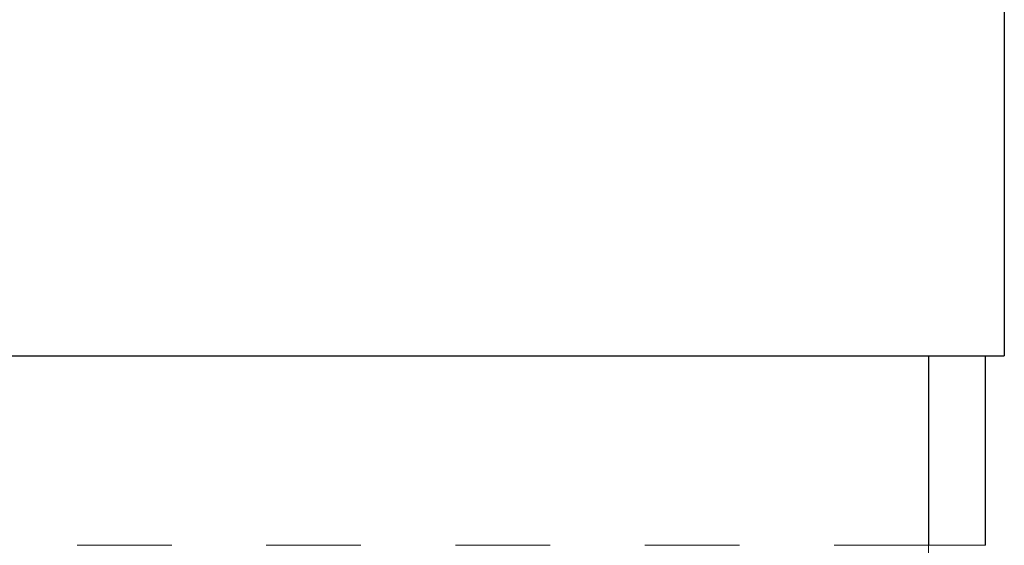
# Model space of a CAD drawing. Header units: inches. Extents: x 1907 to 2452, y -210 to -54.
# Tile 671 of 1056: x 2078.758 to 2079.799, y -80.313 to -79.758. Entities that reach past the tile are written whole.
import ezdxf

# ---------------------------------------------------------------- set-up
doc = ezdxf.new("R2010")
doc.units = ezdxf.units.IN
doc.header["$LTSCALE"] = 0.5
doc.header["$MEASUREMENT"] = 0
doc.linetypes.add('HIDDEN', pattern=[0.225, 0.15, -0.075])
doc.layers.add('SVD-M-S', color=8, linetype='Continuous')

msp = doc.modelspace()

# ---------------------------------------------------------------- linework, layer by layer
at = {"layer": 'SVD-M-S', "linetype": 'Continuous', "lineweight": 25}
for p, q in [((2079.79853, -76.57349), (2079.79853, -80.11349)), ((2078.53853, -80.11349), (2079.79853, -80.11349)), ((2079.71853, -80.11349), (2079.71853, -80.31349)), ((2079.77853, -80.31349), (2079.77853, -80.11349))]:
    msp.add_line(p, q, dxfattribs=at)
at = {"layer": 'SVD-M-S', "linetype": 'HIDDEN', "lineweight": 18}
for p in [(2079.71853, -80.11349), (2078.61853, -80.31349), (2079.77853, -80.31349), (2079.71853, -80.33349)]:
    msp.add_line(p, (2079.71853, -80.31349), dxfattribs=at)

doc.saveas('drawing.dxf')
